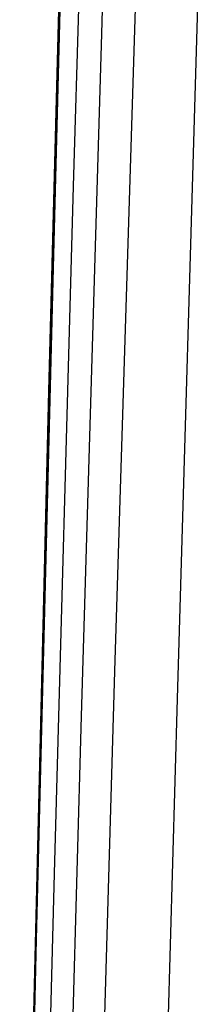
# Model space of a CAD drawing. Header units: metres. Extents: x 209848 to 209928, y 1182430 to 1182563.
# Tile 552 of 656: x 209852.6338 to 209852.6596, y 1182484.8142 to 1182484.9572. Entities that reach past the tile are written whole.
import ezdxf

# ---------------------------------------------------------------- set-up
doc = ezdxf.new("R2010")
doc.units = ezdxf.units.M
doc.header["$MEASUREMENT"] = 0
doc.linetypes.add('DGN Style 2', pattern=[15.036391, 9.021834, -6.014556])
doc.layers.get('0').update_dxf_attribs({"color": 254})

# ---------------------------------------------------------------- blocks, each defined once
blk = doc.blocks.new('*U2')
at = {"color": 3, "linetype": 'Continuous'}
for p, q in [((1.29582, -14.05947), (1.29326, -14.15785)), ((1.29326, -14.15785), (1.29084, -14.25626))]:
    blk.add_line(p, q, dxfattribs=at)
blk = doc.blocks.new('*U3')
at = {"color": 3, "linetype": 'Continuous'}
for p, q in [((1.29647, -14.03628), (1.29387, -14.13528)), ((1.29387, -14.13528), (1.2914, -14.23428)), ((1.2914, -14.23428), (1.28905, -14.33329))]:
    blk.add_line(p, q, dxfattribs=at)
blk = doc.blocks.new('*U4')
at = {"color": 3, "linetype": 'Continuous'}
for p, q in [((1.29578, -14.06123), (1.2932, -14.16048)), ((1.2932, -14.16048), (1.29075, -14.25975))]:
    blk.add_line(p, q, dxfattribs=at)
blk = doc.blocks.new('*U5')
at = {"color": 3, "linetype": 'Continuous'}
for p, q in [((1.29659, -14.03865), (1.29395, -14.13804)), ((1.29395, -14.13804), (1.29144, -14.23743)), ((1.29144, -14.23743), (1.28906, -14.33682))]:
    blk.add_line(p, q, dxfattribs=at)
blk = doc.blocks.new('*U6')
at = {"color": 3, "linetype": 'Continuous'}
for p, q in [((1.29977, -14.02829), (1.29685, -14.12806)), ((1.29685, -14.12806), (1.29408, -14.22786)), ((1.29408, -14.22786), (1.29145, -14.32765))]:
    blk.add_line(p, q, dxfattribs=at)
blk = doc.blocks.new('*U7')
at = {"color": 3, "linetype": 'Continuous'}
for p, q in [((1.30404, -14.0069), (1.30094, -14.10595)), ((1.30094, -14.10595), (1.29799, -14.20502)), ((1.29799, -14.20502), (1.29518, -14.30409))]:
    blk.add_line(p, q, dxfattribs=at)
blk = doc.blocks.new('*U8')
at = {"color": 3, "linetype": 'Continuous'}
for p, q in [((1.30598, -14.0985), (1.30286, -14.1985)), ((1.30286, -14.1985), (1.29988, -14.29851))]:
    blk.add_line(p, q, dxfattribs=at)
blk = doc.blocks.new('*U9')
at = {"color": 3, "linetype": 'Continuous'}
for p, q in [((1.31489, -14.10186), (1.31195, -14.20248)), ((1.31195, -14.20248), (1.30912, -14.30309))]:
    blk.add_line(p, q, dxfattribs=at)
blk = doc.blocks.new('ATTEMP')
at = {"color": 3, "linetype": 'Continuous'}
for name in ['*U9', '*U8', '*U7', '*U6', '*U4', '*U5', '*U3', '*U2']:
    blk.add_blockref(name, (-8.51117, 0), dxfattribs=at)

msp = doc.modelspace()

# ---------------------------------------------------------------- block references
at = {"color": 1, "linetype": 'DGN Style 2'}
msp.add_blockref('ATTEMP', (209859.85591, 1182499.06107), dxfattribs=at)

doc.saveas('drawing.dxf')
